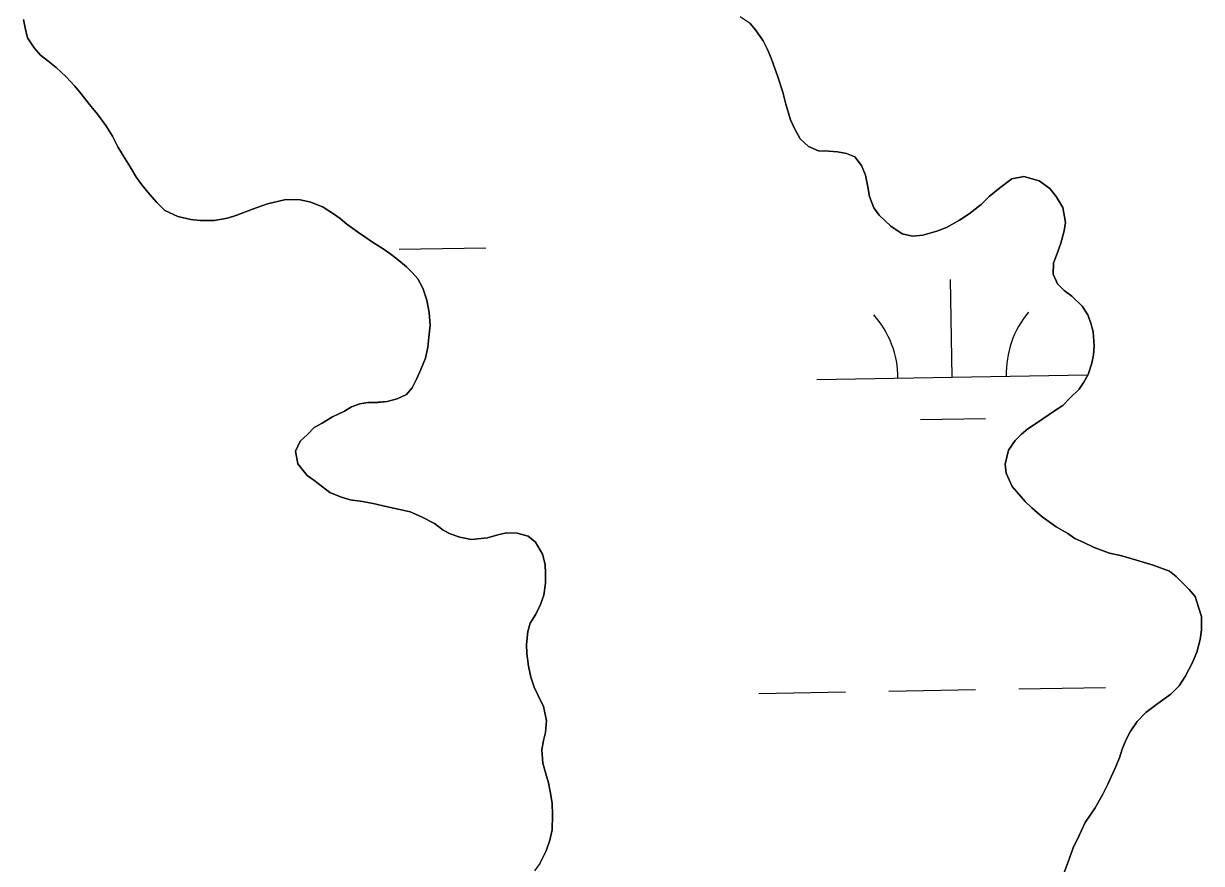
# Model space of a CAD drawing. Extents: x 3887375 to 3925618, y 296674 to 322633.
# Drawn here: x 3914639 to 3915073.8, y 303893 to 304202.9 of the extents above; entities that cross this region are included whole.
import ezdxf

# ---------------------------------------------------------------- set-up
doc = ezdxf.new("R2010")
doc.units = 0
doc.layers.add('V-TOPO-SHOR', color=7, linetype='Continuous')
doc.layers.add('V-WETL-SWMP', color=7, linetype='Continuous')

msp = doc.modelspace()

# ---------------------------------------------------------------- linework, layer by layer
at = {"layer": 'V-TOPO-SHOR'}
for points in [[(3914639, 304204.41), (3914639.54, 304201.39), (3914640.45, 304197.66), (3914642.95, 304193.94), (3914645.27, 304191.28), (3914647.95, 304189.16), (3914650.98, 304186.69), (3914654.72, 304183.33), (3914657.94, 304179.79), (3914660.25, 304176.95), (3914663.29, 304173.06), (3914666.33, 304169.52), (3914669.37, 304165.26), (3914671.87, 304161.36), (3914673.84, 304157.46), (3914676.53, 304153.03), (3914678.32, 304150.02), (3914680.64, 304146.12), (3914682.61, 304143.46), (3914685.47, 304139.92), (3914688.15, 304136.91), (3914691.18, 304133.9), (3914695.98, 304131.79), (3914700.79, 304130.57), (3914704.16, 304130.23), (3914709.32, 304130.25), (3914714.29, 304131.16), (3914717.66, 304132.24), (3914723.52, 304134.4), (3914729.02, 304136.37), (3914735.76, 304138), (3914741.09, 304137.84), (3914745.01, 304136.97), (3914749.63, 304135.21), (3914753.38, 304132.74), (3914755.87, 304130.97), (3914758.37, 304128.85), (3914762.29, 304126.03), (3914764.96, 304124.26), (3914767.81, 304122.32), (3914771.73, 304119.85), (3914774.23, 304118.08), (3914776.73, 304116.14), (3914780.29, 304113.13), (3914782.43, 304111.01), (3914784.58, 304108.71), (3914786.37, 304105.34), (3914787.81, 304100.9), (3914788.71, 304096.28), (3914789.09, 304091.66), (3914788.58, 304087.22), (3914788.23, 304083.49), (3914787.36, 304079.4), (3914785.6, 304075.3), (3914784.2, 304071.92), (3914782.43, 304068.54), (3914780.31, 304066.04), (3914776.94, 304064.43), (3914773.21, 304063.52), (3914769.84, 304063.16), (3914766.11, 304063.14), (3914763.09, 304062.59), (3914760.07, 304061.51), (3914757.42, 304059.9), (3914752.98, 304057.75), (3914749.26, 304055.43), (3914746.25, 304053.81), (3914743.77, 304051.32), (3914741.11, 304048.82), (3914739.35, 304045.08), (3914740.26, 304040.46), (3914743.65, 304036.21), (3914746.15, 304034.44), (3914749.36, 304031.97), (3914752.03, 304029.85), (3914755.95, 304028.27), (3914759.51, 304027.22)], [(3915024.4, 304014.71), (3915020.12, 304017.18), (3915014.95, 304020.89), (3915011.21, 304024.25), (3915008.71, 304026.55), (3915003.89, 304032.04), (3915001.74, 304037.01), (3915001.37, 304040.38), (3915002.59, 304045.54), (3915005.06, 304049.11), (3915007.36, 304051.43), (3915009.67, 304053.39), (3915013.21, 304055.72), (3915019.59, 304060.01), (3915022.6, 304061.97), (3915025.25, 304064.65), (3915028.62, 304068.04), (3915030.38, 304070.54), (3915031.97, 304073.39), (3915033.37, 304077.66), (3915033.9, 304080.68), (3915034.23, 304084.06), (3915033.86, 304089.21), (3915032.96, 304092.4), (3915031.88, 304095.42), (3915029.73, 304098.61), (3915025.98, 304102.33), (3915023.13, 304104.45), (3915020.64, 304106.92), (3915019.02, 304110.47), (3915019.18, 304114.56), (3915020.59, 304118.47), (3915021.81, 304121.85), (3915023.04, 304126.48), (3915023.56, 304129.5), (3915022.65, 304135.01), (3915020.14, 304139.09), (3915017.82, 304142.1), (3915013.9, 304144.92), (3915008.21, 304146.5), (3915003.77, 304145.59), (3914999.34, 304142.37), (3914995.44, 304139.16), (3914992.44, 304136.12), (3914988.01, 304132.73), (3914984.46, 304130.4), (3914979.68, 304127.72), (3914976.13, 304126.28), (3914970.98, 304124.84), (3914967.07, 304124.47), (3914963.34, 304125.34), (3914959.06, 304128.17), (3914954.78, 304132.23), (3914952.81, 304134.89), (3914951.2, 304139.15), (3914950.65, 304142.7), (3914949.74, 304146.96), (3914948.31, 304150.51), (3914945.81, 304153.7), (3914942.78, 304154.93), (3914939.4, 304155.63), (3914936.2, 304155.79), (3914932.47, 304155.95), (3914928.73, 304157.54), (3914925.7, 304160.37), (3914923.55, 304164.27), (3914922.12, 304167.46), (3914920.31, 304173.14), (3914919.23, 304177.58), (3914917.43, 304183.26), (3914914.91, 304190.18), (3914913.65, 304193.37), (3914912.04, 304196.56), (3914909.18, 304200.64), (3914907.22, 304202.94), (3914903.48, 304205.41)], [(3914759.51, 304027.22), (3914764.13, 304026.52), (3914768.04, 304025.83), (3914773.38, 304024.61), (3914777.29, 304023.73), (3914781.74, 304022.69), (3914785.83, 304020.93), (3914790.64, 304018.46), (3914793.85, 304015.99), (3914796.52, 304014.58), (3914800.08, 304013.35), (3914804.35, 304012.48), (3914810.21, 304013.21), (3914814.11, 304014.3), (3914817.31, 304015.02), (3914821.22, 304014.86), (3914825.31, 304013.81), (3914827.98, 304011.51), (3914830.49, 304007.08), (3914831.57, 304003.35), (3914831.59, 303999.97), (3914831.6, 303996.42), (3914831.09, 303991.98), (3914829.86, 303988.6), (3914828.1, 303985.03), (3914825.98, 303981.65), (3914825.1, 303978.62), (3914824.59, 303973.82), (3914824.78, 303970.45), (3914825.33, 303965.83), (3914826.24, 303961.75), (3914827.5, 303958.02), (3914828.93, 303955.01), (3914830.91, 303950.93), (3914831.99, 303945.78), (3914831.66, 303941.34), (3914830.96, 303938.31), (3914830.26, 303934.93), (3914830.64, 303929.96), (3914831.72, 303926.05), (3914832.8, 303922.68), (3914833.34, 303919.49), (3914834.07, 303915.22), (3914834.27, 303910.78), (3914834.11, 303905.45), (3914833.24, 303901.54), (3914831.84, 303897.62), (3914829.55, 303892.99), (3914827.6, 303890.32)], [(3915023.15, 303889.61), (3915024.55, 303893.53), (3915026.48, 303898.69), (3915028.6, 303903.31), (3915030.89, 303908.12), (3915034.6, 303913.47), (3915037.24, 303918.28), (3915039.18, 303922.19), (3915041.82, 303927.89), (3915043.58, 303931.99), (3915044.45, 303935.19), (3915046.04, 303938.75), (3915047.45, 303941.6), (3915050.1, 303945.34), (3915053.28, 303948.73), (3915057.18, 303951.59), (3915059.84, 303953.56), (3915062.5, 303955.52), (3915065.5, 303958.55), (3915067.8, 303961.94), (3915070.44, 303967.11), (3915072.02, 303971.02), (3915073.25, 303975.65), (3915073.77, 303979.2), (3915073.75, 303984.18), (3915072.85, 303987.2), (3915071.41, 303991.45), (3915069.26, 303994.11), (3915066.59, 303996.77), (3915064.45, 303998.89), (3915061.95, 304000.83), (3915055.9, 304003.12), (3915049.85, 304004.87), (3915044.33, 304006.45), (3915039.89, 304007.49), (3915034.19, 304009.6), (3915030.1, 304011.54), (3915027.07, 304012.95), (3915024.4, 304014.71)]]:
    msp.add_lwpolyline(points, dxfattribs=at)
at = {"layer": 'V-WETL-SWMP'}
for p, q in [((3914639.54, 304201.39), (3914639, 304204.41)), ((3914907.22, 304202.94), (3914909.18, 304200.64)), ((3914640.45, 304197.66), (3914639.54, 304201.39)), ((3914642.95, 304193.94), (3914640.45, 304197.66)), ((3914909.18, 304200.64), (3914912.04, 304196.56)), ((3914645.27, 304191.28), (3914642.95, 304193.94)), ((3914912.04, 304196.56), (3914913.65, 304193.37)), ((3914913.65, 304193.37), (3914914.91, 304190.17)), ((3914647.94, 304189.16), (3914645.27, 304191.28)), ((3914650.98, 304186.69), (3914647.94, 304189.16)), ((3914914.91, 304190.17), (3914917.43, 304183.25)), ((3914654.72, 304183.33), (3914650.98, 304186.69)), ((3914657.93, 304179.79), (3914654.72, 304183.33)), ((3914917.43, 304183.25), (3914919.23, 304177.58)), ((3914660.26, 304176.95), (3914657.93, 304179.79)), ((3914663.29, 304173.06), (3914660.26, 304176.95)), ((3914919.23, 304177.58), (3914920.31, 304173.14)), ((3914666.33, 304169.52), (3914663.29, 304173.06)), ((3914920.31, 304173.14), (3914922.12, 304167.46)), ((3914669.37, 304165.26), (3914666.33, 304169.52)), ((3914922.12, 304167.46), (3914923.55, 304164.27)), ((3914671.87, 304161.36), (3914669.37, 304165.26)), ((3914923.55, 304164.27), (3914925.7, 304160.37)), ((3914673.84, 304157.46), (3914671.87, 304161.36)), ((3914925.7, 304160.37), (3914928.73, 304157.54)), ((3914676.53, 304153.03), (3914673.84, 304157.46)), ((3914928.73, 304157.54), (3914932.47, 304155.95)), ((3914932.47, 304155.95), (3914936.2, 304155.79)), ((3914936.2, 304155.79), (3914939.4, 304155.63)), ((3914939.4, 304155.63), (3914942.78, 304154.93)), ((3914942.78, 304154.93), (3914945.81, 304153.7)), ((3914678.32, 304150.02), (3914676.53, 304153.03)), ((3914680.64, 304146.12), (3914678.32, 304150.02)), ((3914945.81, 304153.7), (3914948.31, 304150.51)), ((3914948.31, 304150.51), (3914949.74, 304146.96)), ((3914682.61, 304143.46), (3914680.64, 304146.12)), ((3914949.74, 304146.96), (3914950.65, 304142.7)), ((3914999.34, 304142.37), (3915003.77, 304145.59)), ((3915003.77, 304145.59), (3915008.21, 304146.5)), ((3915008.21, 304146.5), (3915013.9, 304144.92)), ((3914685.47, 304139.92), (3914682.61, 304143.46)), ((3914950.65, 304142.7), (3914951.2, 304139.15)), ((3914995.44, 304139.16), (3914999.34, 304142.37)), ((3915013.9, 304144.92), (3915017.82, 304142.1)), ((3915017.82, 304142.1), (3915020.15, 304139.08)), ((3914688.15, 304136.91), (3914685.47, 304139.92)), ((3914691.18, 304133.9), (3914688.15, 304136.91)), ((3914735.76, 304138), (3914729.02, 304136.37)), ((3914741.09, 304137.84), (3914735.76, 304138)), ((3914745.01, 304136.97), (3914741.09, 304137.84)), ((3914749.64, 304135.21), (3914745.01, 304136.97)), ((3914951.2, 304139.15), (3914952.81, 304134.89)), ((3914992.44, 304136.12), (3914995.44, 304139.16)), ((3915020.15, 304139.08), (3915022.65, 304135.01)), ((3914695.98, 304131.79), (3914691.18, 304133.9)), ((3914723.52, 304134.39), (3914717.66, 304132.24)), ((3914729.02, 304136.37), (3914723.52, 304134.39)), ((3914753.38, 304132.74), (3914749.64, 304135.21)), ((3914755.87, 304130.98), (3914753.38, 304132.74)), ((3914952.81, 304134.89), (3914954.78, 304132.23)), ((3914984.46, 304130.4), (3914988.01, 304132.73)), ((3914988.01, 304132.73), (3914992.44, 304136.12)), ((3915022.65, 304135.01), (3915023.56, 304129.5)), ((3914700.79, 304130.57), (3914695.98, 304131.79)), ((3914704.17, 304130.23), (3914700.79, 304130.57)), ((3914709.32, 304130.25), (3914704.17, 304130.23)), ((3914714.29, 304131.16), (3914709.32, 304130.25)), ((3914717.66, 304132.24), (3914714.29, 304131.16)), ((3914758.37, 304128.85), (3914755.87, 304130.98)), ((3914762.29, 304126.03), (3914758.37, 304128.85)), ((3914954.78, 304132.23), (3914959.06, 304128.17)), ((3914959.06, 304128.17), (3914963.34, 304125.34)), ((3914979.68, 304127.72), (3914984.46, 304130.4)), ((3915023.56, 304129.5), (3915023.04, 304126.48)), ((3914764.96, 304124.26), (3914762.29, 304126.03)), ((3914767.81, 304122.32), (3914764.96, 304124.26)), ((3914963.34, 304125.34), (3914967.07, 304124.47)), ((3914967.07, 304124.47), (3914970.98, 304124.84)), ((3914970.98, 304124.84), (3914976.13, 304126.28)), ((3914976.13, 304126.28), (3914979.68, 304127.72)), ((3915023.04, 304126.48), (3915021.82, 304121.85)), ((3914771.73, 304119.85), (3914767.81, 304122.32)), ((3914774.23, 304118.08), (3914771.73, 304119.85)), ((3914777.6, 304119.68), (3914809.59, 304120.23)), ((3915021.82, 304121.85), (3915020.59, 304118.47)), ((3914776.73, 304116.14), (3914774.23, 304118.08)), ((3914780.29, 304113.13), (3914776.73, 304116.14)), ((3915020.59, 304118.47), (3915019.18, 304114.56)), ((3914782.43, 304111.01), (3914780.29, 304113.13)), ((3914784.58, 304108.71), (3914782.43, 304111.01)), ((3915019.18, 304114.56), (3915019.02, 304110.47)), ((3914786.37, 304105.34), (3914784.58, 304108.71)), ((3914981.76, 304072.43), (3914981.14, 304108.43)), ((3915019.02, 304110.47), (3915020.64, 304106.92)), ((3915020.64, 304106.92), (3915023.13, 304104.45)), ((3914787.81, 304100.9), (3914786.37, 304105.34)), ((3915023.13, 304104.45), (3915025.98, 304102.33)), ((3915025.98, 304102.33), (3915029.73, 304098.61)), ((3914788.71, 304096.28), (3914787.81, 304100.9)), ((3915029.73, 304098.61), (3915031.88, 304095.42)), ((3914789.09, 304091.67), (3914788.71, 304096.28)), ((3915031.88, 304095.42), (3915032.96, 304092.4)), ((3914788.57, 304087.22), (3914789.09, 304091.67)), ((3915032.96, 304092.4), (3915033.86, 304089.21)), ((3915033.86, 304089.21), (3915034.23, 304084.06)), ((3914788.23, 304083.49), (3914788.57, 304087.22)), ((3914787.36, 304079.4), (3914788.23, 304083.49)), ((3915033.89, 304080.68), (3915033.37, 304077.66)), ((3915034.23, 304084.06), (3915033.89, 304080.68)), ((3914785.6, 304075.3), (3914787.36, 304079.4)), ((3915033.37, 304077.66), (3915031.97, 304073.39)), ((3914782.43, 304068.54), (3914784.2, 304071.92)), ((3914784.2, 304071.92), (3914785.6, 304075.3)), ((3914931.76, 304071.57), (3915031.75, 304073.29)), ((3915031.97, 304073.39), (3915030.38, 304070.54)), ((3914780.31, 304066.04), (3914782.43, 304068.54)), ((3915028.62, 304068.04), (3915025.25, 304064.65)), ((3915030.38, 304070.54), (3915028.62, 304068.04)), ((3914763.09, 304062.59), (3914766.11, 304063.14)), ((3914766.11, 304063.14), (3914769.84, 304063.15)), ((3914769.84, 304063.15), (3914773.21, 304063.52)), ((3914773.21, 304063.52), (3914776.94, 304064.43)), ((3914776.94, 304064.43), (3914780.31, 304066.04)), ((3915025.25, 304064.65), (3915022.6, 304061.97)), ((3914752.98, 304057.75), (3914757.41, 304059.9)), ((3914757.41, 304059.9), (3914760.07, 304061.51)), ((3914760.07, 304061.51), (3914763.09, 304062.59)), ((3915019.59, 304060.01), (3915013.21, 304055.72)), ((3915022.6, 304061.97), (3915019.59, 304060.01)), ((3914746.24, 304053.82), (3914749.26, 304055.43)), ((3914749.26, 304055.43), (3914752.98, 304057.75)), ((3914970.02, 304056.8), (3914994.02, 304057.21)), ((3915013.21, 304055.72), (3915009.66, 304053.39)), ((3914741.11, 304048.82), (3914743.77, 304051.32)), ((3914743.77, 304051.32), (3914746.24, 304053.82)), ((3915007.36, 304051.43), (3915005.06, 304049.11)), ((3915009.66, 304053.39), (3915007.36, 304051.43)), ((3914739.35, 304045.08), (3914741.11, 304048.82)), ((3915002.59, 304045.54), (3915001.37, 304040.38)), ((3915005.06, 304049.11), (3915002.59, 304045.54)), ((3914740.26, 304040.46), (3914739.35, 304045.08)), ((3914743.65, 304036.21), (3914740.26, 304040.46)), ((3915001.37, 304040.38), (3915001.74, 304037.01)), ((3915001.74, 304037.01), (3915003.89, 304032.04)), ((3914746.15, 304034.45), (3914743.65, 304036.21)), ((3914749.36, 304031.97), (3914746.15, 304034.45)), ((3914752.03, 304029.85), (3914749.36, 304031.97)), ((3914755.95, 304028.27), (3914752.03, 304029.85)), ((3914759.5, 304027.22), (3914755.95, 304028.27)), ((3915003.89, 304032.04), (3915008.71, 304026.55)), ((3914764.13, 304026.52), (3914759.5, 304027.22)), ((3914768.04, 304025.83), (3914764.13, 304026.52)), ((3914773.38, 304024.61), (3914768.04, 304025.83)), ((3914777.29, 304023.74), (3914773.38, 304024.61)), ((3914781.74, 304022.69), (3914777.29, 304023.74)), ((3915008.71, 304026.55), (3915011.21, 304024.25)), ((3915011.21, 304024.25), (3915014.95, 304020.89)), ((3914785.83, 304020.93), (3914781.74, 304022.69)), ((3914790.64, 304018.46), (3914785.83, 304020.93)), ((3915014.95, 304020.89), (3915020.12, 304017.18)), ((3914793.85, 304015.99), (3914790.64, 304018.46)), ((3914796.52, 304014.58), (3914793.85, 304015.99)), ((3915020.12, 304017.18), (3915024.4, 304014.71)), ((3914800.08, 304013.35), (3914796.52, 304014.58)), ((3914804.35, 304012.48), (3914800.08, 304013.35)), ((3914810.21, 304013.21), (3914804.35, 304012.48)), ((3914814.11, 304014.29), (3914810.21, 304013.21)), ((3914817.31, 304015.02), (3914814.11, 304014.29)), ((3914821.22, 304014.86), (3914817.31, 304015.02)), ((3914825.31, 304013.81), (3914821.22, 304014.86)), ((3914827.98, 304011.51), (3914825.31, 304013.81)), ((3914830.49, 304007.08), (3914827.98, 304011.51)), ((3915024.4, 304014.71), (3915027.07, 304012.95)), ((3915027.07, 304012.95), (3915030.1, 304011.54)), ((3915030.1, 304011.54), (3915034.19, 304009.6)), ((3914831.57, 304003.35), (3914830.49, 304007.08)), ((3915034.19, 304009.6), (3915039.89, 304007.49)), ((3915039.89, 304007.49), (3915044.33, 304006.45)), ((3915044.33, 304006.45), (3915049.85, 304004.87)), ((3914831.59, 303999.98), (3914831.57, 304003.35)), ((3915049.85, 304004.87), (3915055.9, 304003.12)), ((3915055.9, 304003.12), (3915061.95, 304000.83)), ((3914831.6, 303996.42), (3914831.59, 303999.98)), ((3915061.95, 304000.83), (3915064.45, 303998.89)), ((3915064.45, 303998.89), (3915066.59, 303996.77)), ((3914831.09, 303991.98), (3914831.6, 303996.42)), ((3915066.59, 303996.77), (3915069.26, 303994.11)), ((3915069.26, 303994.11), (3915071.41, 303991.46)), ((3914829.86, 303988.6), (3914831.09, 303991.98)), ((3915071.41, 303991.46), (3915072.85, 303987.2)), ((3914825.98, 303981.65), (3914828.1, 303985.03)), ((3914828.1, 303985.03), (3914829.86, 303988.6)), ((3915072.85, 303987.2), (3915073.75, 303984.18)), ((3914825.1, 303978.62), (3914825.98, 303981.65)), ((3915073.75, 303984.18), (3915073.77, 303979.2)), ((3914824.59, 303973.82), (3914825.1, 303978.62)), ((3915073.77, 303979.2), (3915073.25, 303975.65)), ((3914824.78, 303970.45), (3914824.59, 303973.82)), ((3915073.25, 303975.65), (3915072.02, 303971.02)), ((3914825.33, 303965.83), (3914824.78, 303970.45)), ((3915072.02, 303971.02), (3915070.44, 303967.11)), ((3914826.24, 303961.75), (3914825.33, 303965.83)), ((3915070.44, 303967.11), (3915067.8, 303961.94)), ((3914827.5, 303958.02), (3914826.24, 303961.75)), ((3915065.5, 303958.56), (3915062.5, 303955.52)), ((3915067.8, 303961.94), (3915065.5, 303958.56)), ((3914828.93, 303955.01), (3914827.5, 303958.02)), ((3914830.9, 303950.93), (3914828.93, 303955.01)), ((3914910.34, 303955.76), (3914942.34, 303956.31)), ((3914958.33, 303956.58), (3914990.33, 303957.13)), ((3915006.33, 303957.41), (3915038.32, 303957.95)), ((3915062.5, 303955.52), (3915059.84, 303953.56)), ((3914831.99, 303945.78), (3914830.9, 303950.93)), ((3915057.18, 303951.59), (3915053.28, 303948.73)), ((3915059.84, 303953.56), (3915057.18, 303951.59)), ((3914831.66, 303941.34), (3914831.99, 303945.78)), ((3915053.28, 303948.73), (3915050.1, 303945.34)), ((3914830.96, 303938.31), (3914831.66, 303941.34)), ((3915047.45, 303941.6), (3915046.04, 303938.75)), ((3915050.1, 303945.34), (3915047.45, 303941.6)), ((3914830.26, 303934.93), (3914830.96, 303938.31)), ((3915046.04, 303938.75), (3915044.46, 303935.19)), ((3914830.64, 303929.96), (3914830.26, 303934.93)), ((3915044.46, 303935.19), (3915043.58, 303931.99)), ((3914831.72, 303926.05), (3914830.64, 303929.96)), ((3915043.58, 303931.99), (3915041.82, 303927.89)), ((3914832.8, 303922.68), (3914831.72, 303926.05)), ((3915041.82, 303927.89), (3915039.18, 303922.19)), ((3914833.35, 303919.48), (3914832.8, 303922.68)), ((3914834.07, 303915.22), (3914833.35, 303919.48)), ((3915039.18, 303922.19), (3915037.24, 303918.28)), ((3914834.27, 303910.78), (3914834.07, 303915.22)), ((3915037.24, 303918.28), (3915034.6, 303913.47)), ((3914834.12, 303905.45), (3914834.27, 303910.78)), ((3915034.6, 303913.47), (3915030.89, 303908.12)), ((3915030.89, 303908.12), (3915028.6, 303903.31)), ((3914833.24, 303901.54), (3914834.12, 303905.45)), ((3915028.6, 303903.31), (3915026.48, 303898.69)), ((3914831.84, 303897.62), (3914833.24, 303901.54)), ((3915026.48, 303898.69), (3915024.55, 303893.53)), ((3914829.55, 303892.99), (3914831.84, 303897.62)), ((3915024.55, 303893.53), (3915023.14, 303889.61))]:
    msp.add_line(p, q, dxfattribs=at)
for centre, start, end in [((3914926.51, 304071.96), 0.2115, 41.7552), ((3915036.98, 304073.86), 140.2115, 181.7552)]:
    msp.add_arc(centre, 35.25, start, end, dxfattribs=at)

doc.saveas('drawing.dxf')
